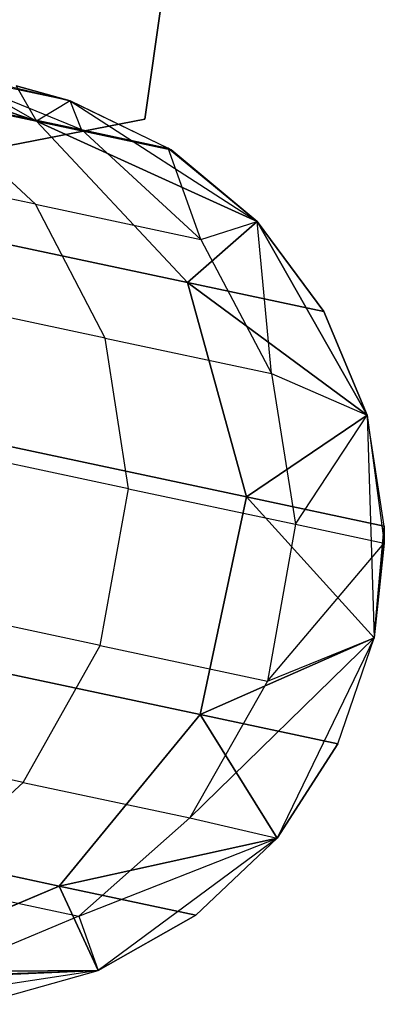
# Model space of a CAD drawing. Extents: x 0.3 to 7.1, y -3.38 to 3.38.
# Tile 287 of 394: x 6.9457 to 7.0242, y -0.7857 to -0.574. Entities that reach past the tile are written whole.
import ezdxf

# ---------------------------------------------------------------- set-up
doc = ezdxf.new("R2010")
doc.units = 0
doc.header["$LTSCALE"] = 2.54
doc.layers.get('0').update_dxf_attribs({"linetype": 'CONTINUOUS'})

# ---------------------------------------------------------------- blocks, each defined once
blk = doc.blocks.new('SINGLES_B_BB_STL')
at = {"color": 0}
for p, q in [((6.97263, -0.59546, 1.7), (7.00812, -0.34745, 1.7)), ((7.00812, -0.34745, 1.9), (6.97263, -0.59546, 1.9)), ((7.00812, -0.34745, 1.9), (6.97263, -0.59546, 1.9)), ((6.97263, -0.59546, 1.7), (7.00812, -0.34745, 1.7)), ((6.94933, -0.59586, 16.55016), (6.86296, -0.5775, 16.13981)), ((6.94933, -0.59586, 16.55016), (6.86296, -0.5775, 16.13981)), ((6.86296, -0.5775, 12.12146), (6.94933, -0.59586, 11.71111)), ((6.86296, -0.5775, 12.12146), (6.94933, -0.59586, 11.71111)), ((6.94933, -0.59586, 16.55016), (6.90452, -0.58044, 16.55685)), ((6.94933, -0.59586, 16.55016), (6.90452, -0.58044, 16.55685)), ((6.90452, -0.58044, 11.70442), (6.94933, -0.59586, 11.71111)), ((6.90452, -0.58044, 11.70442), (6.94933, -0.59586, 11.71111)), ((6.92654, -0.58438, 39.41335), (6.95661, -0.59151, 39.09119)), ((6.92654, -0.58438, 39.41335), (6.95661, -0.59151, 39.09119)), ((6.92654, -0.58438, 39.41335), (6.95905, -0.59767, 39.41739)), ((6.92654, -0.58438, 39.41335), (6.95905, -0.59767, 39.41739)), ((6.93303, -0.5865, 16.96885), (6.94933, -0.59586, 16.55016)), ((6.93303, -0.5865, 16.96885), (6.94933, -0.59586, 16.55016)), ((6.95661, -0.59151, 1.7), (6.93303, -0.5865, 11.29242)), ((6.95661, -0.59151, 1.7), (6.93303, -0.5865, 11.29242)), ((6.94498, -0.58829, 1.7), (6.95661, -0.59151, 1.7)), ((6.95661, -0.59151, 16.96885), (6.94498, -0.58829, 16.96885)), ((6.94498, -0.58829, 39.09119), (6.95661, -0.59151, 39.09119)), ((6.94498, -0.58829, 16.96885), (6.94933, -0.59586, 16.55016)), ((6.94498, -0.58829, 16.96885), (6.94933, -0.59586, 16.55016)), ((6.95661, -0.59151, 16.96885), (6.94498, -0.58829, 16.96885)), ((6.95661, -0.59151, 11.29242), (6.94498, -0.58829, 11.29242)), ((6.94498, -0.58829, 11.29242), (6.94933, -0.59586, 11.71111)), ((6.94498, -0.58829, 11.29242), (6.94933, -0.59586, 11.71111)), ((6.95661, -0.59151, 11.29242), (6.94498, -0.58829, 11.29242)), ((6.95661, -0.59151, 1.7), (6.94498, -0.58829, 11.29242)), ((6.95661, -0.59151, 1.7), (6.94498, -0.58829, 11.29242)), ((6.94498, -0.58829, 1.7), (6.95661, -0.59151, 1.7)), ((6.94498, -0.58829, 39.09119), (6.95661, -0.59151, 39.09119)), ((6.94915, -0.61372, 39.64996), (6.92387, -0.5902, 39.64402)), ((6.92387, -0.5902, 39.64402), (6.95905, -0.59767, 39.41739)), ((6.94915, -0.61372, 39.64996), (6.92387, -0.5902, 39.64402)), ((6.92387, -0.5902, 39.64402), (6.95905, -0.59767, 39.41739)), ((6.95661, -0.59151, 16.96885), (6.94933, -0.59586, 16.55016)), ((6.95661, -0.59151, 16.96885), (6.94933, -0.59586, 16.55016)), ((6.95661, -0.59151, 11.29242), (6.94933, -0.59586, 11.71111)), ((6.95661, -0.59151, 11.29242), (6.94933, -0.59586, 11.71111)), ((6.95661, -0.59151, 1.7), (6.99686, -0.61742, 1.7)), ((6.97831, -0.60202, 16.96885), (6.95661, -0.59151, 39.09119)), ((6.95661, -0.59151, 39.09119), (6.97771, -0.60164, 39.09119)), ((6.97831, -0.60202, 16.96885), (6.95661, -0.59151, 39.09119)), ((6.97831, -0.60202, 16.96885), (6.95661, -0.59151, 16.96885)), ((6.95661, -0.59151, 16.96885), (6.95661, -0.59151, 39.09119)), ((6.95661, -0.59151, 16.96885), (6.95661, -0.59151, 39.09119)), ((6.97831, -0.60202, 16.96885), (6.95661, -0.59151, 16.96885)), ((6.97831, -0.60202, 11.29242), (6.95661, -0.59151, 11.29242)), ((6.95661, -0.59151, 11.29242), (6.95661, -0.59151, 1.7)), ((6.95661, -0.59151, 11.29242), (6.95661, -0.59151, 1.7)), ((6.97831, -0.60202, 11.29242), (6.95661, -0.59151, 11.29242)), ((6.97831, -0.60202, 11.29242), (6.95661, -0.59151, 1.7)), ((6.97831, -0.60202, 11.29242), (6.95661, -0.59151, 1.7)), ((6.95661, -0.59151, 1.7), (6.99686, -0.61742, 1.7)), ((6.95905, -0.59767, 39.41739), (6.95661, -0.59151, 39.09119)), ((6.95905, -0.59767, 39.41739), (6.95661, -0.59151, 39.09119)), ((6.95661, -0.59151, 39.09119), (6.97771, -0.60164, 39.09119)), ((6.92713, -0.60431, 1.9), (6.97263, -0.59546, 1.9)), ((6.97263, -0.59546, 1.7), (6.92713, -0.60431, 1.7)), ((6.97263, -0.59546, 1.7), (6.92713, -0.60431, 1.7)), ((6.92713, -0.60431, 1.9), (6.97263, -0.59546, 1.9)), ((6.97831, -0.60202, 16.96885), (6.94933, -0.59586, 16.55016)), ((6.97831, -0.60202, 16.96885), (6.94933, -0.59586, 16.55016)), ((6.99686, -0.61742, 16.96885), (6.94933, -0.59586, 16.55016)), ((6.99686, -0.61742, 16.96885), (6.94933, -0.59586, 16.55016)), ((6.98182, -0.63057, 16.54461), (6.94933, -0.59586, 16.55016)), ((6.98182, -0.63057, 16.54461), (6.94933, -0.59586, 16.55016)), ((6.94933, -0.59586, 11.71111), (6.97831, -0.60202, 11.29242)), ((6.94933, -0.59586, 11.71111), (6.97831, -0.60202, 11.29242)), ((6.94933, -0.59586, 11.71111), (6.99686, -0.61742, 11.29242)), ((6.94933, -0.59586, 11.71111), (6.99686, -0.61742, 11.29242)), ((6.94933, -0.59586, 11.71111), (6.98182, -0.63057, 11.71666)), ((6.94933, -0.59586, 11.71111), (6.98182, -0.63057, 11.71666)), ((6.97263, -0.59546, 1.9), (6.97263, -0.59546, 1.7)), ((6.97263, -0.59546, 1.9), (6.97263, -0.59546, 1.7)), ((6.95905, -0.59767, 39.41739), (6.97771, -0.60164, 39.09119)), ((6.95905, -0.59767, 39.41739), (6.97771, -0.60164, 39.09119)), ((6.95905, -0.59767, 39.41739), (6.9847, -0.62128, 39.4209)), ((6.95905, -0.59767, 39.41739), (6.9847, -0.62128, 39.4209)), ((6.94915, -0.61372, 39.64996), (6.89545, -0.60231, 39.8753)), ((6.94915, -0.61372, 39.64996), (6.89545, -0.60231, 39.8753)), ((6.99686, -0.61742, 16.96885), (6.97771, -0.60164, 39.09119)), ((6.97771, -0.60164, 39.09119), (6.99686, -0.61742, 39.09119)), ((6.99686, -0.61742, 16.96885), (6.97771, -0.60164, 39.09119)), ((6.97831, -0.60202, 16.96885), (6.97771, -0.60164, 39.09119)), ((6.97831, -0.60202, 16.96885), (6.97771, -0.60164, 39.09119)), ((6.9847, -0.62128, 39.4209), (6.97771, -0.60164, 39.09119)), ((6.9847, -0.62128, 39.4209), (6.97771, -0.60164, 39.09119)), ((6.97771, -0.60164, 39.09119), (6.99686, -0.61742, 39.09119)), ((6.99686, -0.61742, 16.96885), (6.97831, -0.60202, 16.96885)), ((6.99686, -0.61742, 16.96885), (6.97831, -0.60202, 16.96885)), ((6.99686, -0.61742, 11.29242), (6.97831, -0.60202, 11.29242)), ((6.97831, -0.60202, 11.29242), (6.99686, -0.61742, 1.7)), ((6.97831, -0.60202, 11.29242), (6.99686, -0.61742, 1.7)), ((6.99686, -0.61742, 11.29242), (6.97831, -0.60202, 11.29242)), ((6.98182, -0.63057, 16.54461), (6.89431, -0.61196, 16.12883)), ((6.98182, -0.63057, 16.54461), (6.89431, -0.61196, 16.12883)), ((6.89431, -0.61196, 12.13244), (6.98182, -0.63057, 11.71666)), ((6.89431, -0.61196, 12.13244), (6.98182, -0.63057, 11.71666)), ((6.96412, -0.64249, 39.65411), (6.94915, -0.61372, 39.64996)), ((6.94915, -0.61372, 39.64996), (6.9847, -0.62128, 39.4209)), ((6.96412, -0.64249, 39.65411), (6.94915, -0.61372, 39.64996)), ((6.94915, -0.61372, 39.64996), (6.9847, -0.62128, 39.4209)), ((6.99686, -0.61742, 16.96885), (6.98182, -0.63057, 16.54461)), ((6.99686, -0.61742, 16.96885), (6.98182, -0.63057, 16.54461)), ((6.98182, -0.63057, 11.71666), (6.99686, -0.61742, 11.29242)), ((6.98182, -0.63057, 11.71666), (6.99686, -0.61742, 11.29242)), ((6.9847, -0.62128, 39.4209), (6.99686, -0.61742, 39.09119)), ((6.9847, -0.62128, 39.4209), (6.99686, -0.61742, 39.09119)), ((6.99686, -0.61742, 1.7), (7.02046, -0.65906, 1.7)), ((6.99686, -0.61742, 39.09119), (6.99686, -0.61742, 16.96885)), ((7.02046, -0.65906, 16.96885), (6.99686, -0.61742, 39.09119)), ((6.99686, -0.61742, 39.09119), (7.02046, -0.65906, 39.09119)), ((7.02046, -0.65906, 16.96885), (6.99686, -0.61742, 39.09119)), ((7.01119, -0.63681, 16.96885), (6.99686, -0.61742, 39.09119)), ((7.01119, -0.63681, 16.96885), (6.99686, -0.61742, 39.09119)), ((7.01119, -0.63681, 16.96885), (6.99686, -0.61742, 16.96885)), ((6.99686, -0.61742, 39.09119), (6.99686, -0.61742, 16.96885)), ((7.01119, -0.63681, 16.96885), (6.99686, -0.61742, 16.96885)), ((7.01119, -0.63681, 11.29242), (6.99686, -0.61742, 11.29242)), ((6.99686, -0.61742, 1.7), (7.01119, -0.63681, 11.29242)), ((6.99686, -0.61742, 1.7), (7.02046, -0.65906, 1.7)), ((6.99686, -0.61742, 11.29242), (6.99686, -0.61742, 1.7)), ((6.99686, -0.61742, 11.29242), (6.99686, -0.61742, 1.7)), ((7.01119, -0.63681, 11.29242), (6.99686, -0.61742, 11.29242)), ((6.99686, -0.61742, 1.7), (7.01119, -0.63681, 11.29242)), ((6.99994, -0.6501, 39.42335), (6.99686, -0.61742, 39.09119)), ((6.99994, -0.6501, 39.42335), (6.99686, -0.61742, 39.09119)), ((6.99686, -0.61742, 39.09119), (7.02046, -0.65906, 39.09119)), ((6.9847, -0.62128, 39.4209), (6.99994, -0.6501, 39.42335)), ((6.9847, -0.62128, 39.4209), (6.99994, -0.6501, 39.42335)), ((7.01119, -0.63681, 16.96885), (6.98182, -0.63057, 16.54461)), ((7.01119, -0.63681, 16.96885), (6.98182, -0.63057, 16.54461)), ((7.02046, -0.65906, 16.96885), (6.98182, -0.63057, 16.54461)), ((7.02046, -0.65906, 16.96885), (6.98182, -0.63057, 16.54461)), ((6.99455, -0.6766, 16.54148), (6.98182, -0.63057, 16.54461)), ((6.99455, -0.6766, 16.54148), (6.98182, -0.63057, 16.54461)), ((6.98182, -0.63057, 11.71666), (7.01119, -0.63681, 11.29242)), ((6.98182, -0.63057, 11.71666), (7.01119, -0.63681, 11.29242)), ((6.98182, -0.63057, 11.71666), (7.02046, -0.65906, 11.29242)), ((6.98182, -0.63057, 11.71666), (7.02046, -0.65906, 11.29242)), ((6.98182, -0.63057, 11.71666), (6.99455, -0.6766, 11.71979)), ((6.98182, -0.63057, 11.71666), (6.99455, -0.6766, 11.71979)), ((6.96412, -0.64249, 39.65411), (6.91002, -0.63099, 39.88112)), ((6.96412, -0.64249, 39.65411), (6.91002, -0.63099, 39.88112)), ((7.02046, -0.65906, 16.96885), (7.01119, -0.63681, 16.96885)), ((7.02046, -0.65906, 16.96885), (7.01119, -0.63681, 16.96885)), ((7.02046, -0.65906, 11.29242), (7.01119, -0.63681, 11.29242)), ((7.01119, -0.63681, 11.29242), (7.02046, -0.65906, 1.7)), ((7.01119, -0.63681, 11.29242), (7.02046, -0.65906, 1.7)), ((7.02046, -0.65906, 11.29242), (7.01119, -0.63681, 11.29242)), ((6.96913, -0.67489, 39.65645), (6.96412, -0.64249, 39.65411)), ((6.96412, -0.64249, 39.65411), (6.99994, -0.6501, 39.42335)), ((6.96913, -0.67489, 39.65645), (6.96412, -0.64249, 39.65411)), ((6.96412, -0.64249, 39.65411), (6.99994, -0.6501, 39.42335)), ((6.99994, -0.6501, 39.42335), (7.02046, -0.65906, 39.09119)), ((6.99994, -0.6501, 39.42335), (7.02046, -0.65906, 39.09119)), ((6.99994, -0.6501, 39.42335), (7.0051, -0.68253, 39.42473)), ((6.99994, -0.6501, 39.42335), (7.0051, -0.68253, 39.42473)), ((6.99455, -0.6766, 16.54148), (6.90639, -0.65786, 16.12262)), ((6.99455, -0.6766, 16.54148), (6.90639, -0.65786, 16.12262)), ((6.90639, -0.65786, 12.13865), (6.99455, -0.6766, 11.71979)), ((6.90639, -0.65786, 12.13865), (6.99455, -0.6766, 11.71979)), ((7.02046, -0.65906, 16.96885), (6.99455, -0.6766, 16.54148)), ((7.02046, -0.65906, 16.96885), (6.99455, -0.6766, 16.54148)), ((6.99455, -0.6766, 11.71979), (7.02046, -0.65906, 11.29242)), ((6.99455, -0.6766, 11.71979), (7.02046, -0.65906, 11.29242)), ((7.0051, -0.68253, 39.42473), (7.02046, -0.65906, 39.09119)), ((7.0051, -0.68253, 39.42473), (7.02046, -0.65906, 39.09119)), ((7.02046, -0.65906, 1.7), (7.022, -0.7069, 1.7)), ((7.02413, -0.68289, 16.96885), (7.02046, -0.65906, 39.09119)), ((7.02046, -0.65906, 39.09119), (7.02418, -0.68659, 39.09119)), ((7.02413, -0.68289, 16.96885), (7.02046, -0.65906, 39.09119)), ((7.02413, -0.68289, 16.96885), (7.02046, -0.65906, 16.96885)), ((7.02046, -0.65906, 16.96885), (7.02046, -0.65906, 39.09119)), ((7.02046, -0.65906, 16.96885), (7.02046, -0.65906, 39.09119)), ((7.02413, -0.68289, 16.96885), (7.02046, -0.65906, 16.96885)), ((7.02413, -0.68289, 11.29242), (7.02046, -0.65906, 11.29242)), ((7.02046, -0.65906, 11.29242), (7.02046, -0.65906, 1.7)), ((7.02046, -0.65906, 11.29242), (7.02046, -0.65906, 1.7)), ((7.02046, -0.65906, 11.29242), (7.022, -0.7069, 1.7)), ((7.02046, -0.65906, 1.7), (7.022, -0.7069, 1.7)), ((7.02413, -0.68289, 11.29242), (7.02046, -0.65906, 11.29242)), ((7.02046, -0.65906, 11.29242), (7.022, -0.7069, 1.7)), ((7.02046, -0.65906, 39.09119), (7.02418, -0.68659, 39.09119)), ((6.96913, -0.67489, 39.65645), (6.91481, -0.66334, 39.8844)), ((6.96913, -0.67489, 39.65645), (6.91481, -0.66334, 39.8844)), ((6.96309, -0.70859, 39.65667), (6.96913, -0.67489, 39.65645)), ((6.96309, -0.70859, 39.65667), (6.96913, -0.67489, 39.65645)), ((6.96913, -0.67489, 39.65645), (7.0051, -0.68253, 39.42473)), ((6.96913, -0.67489, 39.65645), (7.0051, -0.68253, 39.42473)), ((6.9846, -0.72342, 16.54148), (6.99455, -0.6766, 16.54148)), ((6.9846, -0.72342, 16.54148), (6.99455, -0.6766, 16.54148)), ((6.99455, -0.6766, 11.71979), (6.9846, -0.72342, 11.71979)), ((6.99455, -0.6766, 11.71979), (6.9846, -0.72342, 11.71979)), ((7.02413, -0.68289, 16.96885), (6.99455, -0.6766, 16.54148)), ((7.02413, -0.68289, 16.96885), (6.99455, -0.6766, 16.54148)), ((7.022, -0.7069, 16.96885), (6.99455, -0.6766, 16.54148)), ((7.022, -0.7069, 16.96885), (6.99455, -0.6766, 16.54148)), ((6.99455, -0.6766, 11.71979), (7.02413, -0.68289, 11.29242)), ((6.99455, -0.6766, 11.71979), (7.02413, -0.68289, 11.29242)), ((6.99455, -0.6766, 11.71979), (7.022, -0.7069, 11.29242)), ((6.99455, -0.6766, 11.71979), (7.022, -0.7069, 11.29242)), ((7.0051, -0.68253, 39.42473), (6.99907, -0.71624, 39.42486)), ((7.0051, -0.68253, 39.42473), (6.99907, -0.71624, 39.42486)), ((7.0051, -0.68253, 39.42473), (7.02418, -0.68659, 39.09119)), ((7.0051, -0.68253, 39.42473), (7.02418, -0.68659, 39.09119)), ((7.022, -0.7069, 16.96885), (7.02413, -0.68289, 16.96885)), ((7.022, -0.7069, 16.96885), (7.02413, -0.68289, 16.96885)), ((7.022, -0.7069, 11.29242), (7.02413, -0.68289, 11.29242)), ((7.02413, -0.68289, 11.29242), (7.022, -0.7069, 1.7)), ((7.02413, -0.68289, 11.29242), (7.022, -0.7069, 1.7)), ((7.022, -0.7069, 11.29242), (7.02413, -0.68289, 11.29242)), ((7.02413, -0.68289, 16.96885), (7.02418, -0.68659, 39.09119)), ((7.02413, -0.68289, 16.96885), (7.02418, -0.68659, 39.09119)), ((6.99907, -0.71624, 39.42486), (7.02418, -0.68659, 39.09119)), ((6.99907, -0.71624, 39.42486), (7.02418, -0.68659, 39.09119)), ((7.022, -0.7069, 16.96885), (7.02418, -0.68659, 39.09119)), ((7.02418, -0.68659, 39.09119), (7.022, -0.7069, 39.09119)), ((7.022, -0.7069, 16.96885), (7.02418, -0.68659, 39.09119)), ((7.02418, -0.68659, 39.09119), (7.022, -0.7069, 39.09119)), ((6.96309, -0.70859, 39.65667), (6.90875, -0.69704, 39.8847)), ((6.96309, -0.70859, 39.65667), (6.90875, -0.69704, 39.8847)), ((6.9846, -0.72342, 16.54148), (6.89644, -0.70468, 16.12262)), ((6.9846, -0.72342, 16.54148), (6.89644, -0.70468, 16.12262)), ((6.89644, -0.70468, 12.13865), (6.9846, -0.72342, 11.71979)), ((6.89644, -0.70468, 12.13865), (6.9846, -0.72342, 11.71979)), ((6.98236, -0.74564, 39.42366), (7.022, -0.7069, 39.09119)), ((6.98236, -0.74564, 39.42366), (7.022, -0.7069, 39.09119)), ((7.022, -0.7069, 16.96885), (6.9846, -0.72342, 16.54148)), ((7.022, -0.7069, 16.96885), (6.9846, -0.72342, 16.54148)), ((6.9846, -0.72342, 11.71979), (7.022, -0.7069, 11.29242)), ((6.9846, -0.72342, 11.71979), (7.022, -0.7069, 11.29242)), ((6.99907, -0.71624, 39.42486), (7.022, -0.7069, 39.09119)), ((6.99907, -0.71624, 39.42486), (7.022, -0.7069, 39.09119)), ((7.022, -0.7069, 1.7), (7.00113, -0.74998, 1.7)), ((7.022, -0.7069, 39.09119), (7.00113, -0.74998, 39.09119)), ((7.022, -0.7069, 11.29242), (7.00113, -0.74998, 1.7)), ((7.022, -0.7069, 1.7), (7.00113, -0.74998, 1.7)), ((7.022, -0.7069, 11.29242), (7.00113, -0.74998, 1.7)), ((7.022, -0.7069, 39.09119), (7.00113, -0.74998, 39.09119)), ((7.01418, -0.7297, 16.96885), (7.022, -0.7069, 39.09119)), ((7.01418, -0.7297, 16.96885), (7.022, -0.7069, 39.09119)), ((7.01418, -0.7297, 16.96885), (7.022, -0.7069, 16.96885)), ((7.01418, -0.7297, 16.96885), (7.022, -0.7069, 16.96885)), ((7.01418, -0.7297, 11.29242), (7.022, -0.7069, 11.29242)), ((7.01418, -0.7297, 11.29242), (7.022, -0.7069, 11.29242)), ((7.022, -0.7069, 16.96885), (7.022, -0.7069, 39.09119)), ((7.022, -0.7069, 16.96885), (7.022, -0.7069, 39.09119)), ((7.022, -0.7069, 11.29242), (7.022, -0.7069, 1.7)), ((7.022, -0.7069, 11.29242), (7.022, -0.7069, 1.7)), ((6.94651, -0.73802, 39.65464), (6.96309, -0.70859, 39.65667)), ((6.94651, -0.73802, 39.65464), (6.96309, -0.70859, 39.65667)), ((6.96309, -0.70859, 39.65667), (6.99907, -0.71624, 39.42486)), ((6.96309, -0.70859, 39.65667), (6.99907, -0.71624, 39.42486)), ((6.99907, -0.71624, 39.42486), (6.98236, -0.74564, 39.42366)), ((6.99907, -0.71624, 39.42486), (6.98236, -0.74564, 39.42366)), ((6.95425, -0.76029, 16.54461), (6.9846, -0.72342, 16.54148)), ((6.95425, -0.76029, 16.54461), (6.9846, -0.72342, 16.54148)), ((6.9846, -0.72342, 11.71979), (6.95425, -0.76029, 11.71666)), ((6.9846, -0.72342, 11.71979), (6.95425, -0.76029, 11.71666)), ((7.01418, -0.7297, 16.96885), (6.9846, -0.72342, 16.54148)), ((7.01418, -0.7297, 16.96885), (6.9846, -0.72342, 16.54148)), ((7.00113, -0.74998, 16.96885), (6.9846, -0.72342, 16.54148)), ((7.00113, -0.74998, 16.96885), (6.9846, -0.72342, 16.54148)), ((6.9846, -0.72342, 11.71979), (7.01418, -0.7297, 11.29242)), ((6.9846, -0.72342, 11.71979), (7.01418, -0.7297, 11.29242)), ((6.9846, -0.72342, 11.71979), (7.00113, -0.74998, 11.29242)), ((6.9846, -0.72342, 11.71979), (7.00113, -0.74998, 11.29242)), ((6.94651, -0.73802, 39.65464), (6.89236, -0.72651, 39.88186)), ((6.94651, -0.73802, 39.65464), (6.89236, -0.72651, 39.88186)), ((7.00113, -0.74998, 16.96885), (7.01418, -0.7297, 16.96885)), ((7.01418, -0.7297, 16.96885), (7.00113, -0.74998, 39.09119)), ((7.01418, -0.7297, 16.96885), (7.00113, -0.74998, 39.09119)), ((7.00113, -0.74998, 16.96885), (7.01418, -0.7297, 16.96885)), ((7.00113, -0.74998, 11.29242), (7.01418, -0.7297, 11.29242)), ((7.01418, -0.7297, 11.29242), (7.00113, -0.74998, 1.7)), ((7.01418, -0.7297, 11.29242), (7.00113, -0.74998, 1.7)), ((7.00113, -0.74998, 11.29242), (7.01418, -0.7297, 11.29242)), ((6.92286, -0.75921, 39.65088), (6.94651, -0.73802, 39.65464)), ((6.92286, -0.75921, 39.65088), (6.94651, -0.73802, 39.65464)), ((6.94651, -0.73802, 39.65464), (6.98236, -0.74564, 39.42366)), ((6.94651, -0.73802, 39.65464), (6.98236, -0.74564, 39.42366)), ((6.95425, -0.76029, 16.54461), (6.86674, -0.74169, 16.12883)), ((6.95425, -0.76029, 16.54461), (6.86674, -0.74169, 16.12883)), ((6.86674, -0.74169, 12.13244), (6.95425, -0.76029, 11.71666)), ((6.86674, -0.74169, 12.13244), (6.95425, -0.76029, 11.71666)), ((6.98236, -0.74564, 39.42366), (6.95847, -0.76678, 39.42144)), ((6.98236, -0.74564, 39.42366), (6.95847, -0.76678, 39.42144)), ((6.98236, -0.74564, 39.42366), (7.00113, -0.74998, 39.09119)), ((6.98236, -0.74564, 39.42366), (7.00113, -0.74998, 39.09119)), ((7.00113, -0.74998, 16.96885), (6.95425, -0.76029, 16.54461)), ((7.00113, -0.74998, 16.96885), (6.95425, -0.76029, 16.54461)), ((6.95425, -0.76029, 11.71666), (7.00113, -0.74998, 11.29242)), ((6.95425, -0.76029, 11.71666), (7.00113, -0.74998, 11.29242)), ((6.95847, -0.76678, 39.42144), (7.00113, -0.74998, 39.09119)), ((6.95847, -0.76678, 39.42144), (7.00113, -0.74998, 39.09119)), ((7.00113, -0.74998, 1.7), (6.96264, -0.77842, 1.7)), ((7.00113, -0.74998, 39.09119), (6.96264, -0.77842, 39.09119)), ((7.00113, -0.74998, 1.7), (6.96264, -0.77842, 1.7)), ((7.00113, -0.74998, 11.29242), (6.96264, -0.77842, 1.7)), ((7.00113, -0.74998, 11.29242), (6.96264, -0.77842, 1.7)), ((7.00113, -0.74998, 39.09119), (6.96264, -0.77842, 39.09119)), ((6.98361, -0.76653, 16.96885), (7.00113, -0.74998, 39.09119)), ((6.98361, -0.76653, 16.96885), (7.00113, -0.74998, 16.96885)), ((6.98361, -0.76653, 16.96885), (7.00113, -0.74998, 39.09119)), ((6.98361, -0.76653, 16.96885), (7.00113, -0.74998, 16.96885)), ((6.98361, -0.76653, 11.29242), (7.00113, -0.74998, 11.29242)), ((6.98361, -0.76653, 11.29242), (7.00113, -0.74998, 11.29242)), ((7.00113, -0.74998, 16.96885), (7.00113, -0.74998, 39.09119)), ((7.00113, -0.74998, 16.96885), (7.00113, -0.74998, 39.09119)), ((7.00113, -0.74998, 1.7), (7.00113, -0.74998, 11.29242)), ((7.00113, -0.74998, 1.7), (7.00113, -0.74998, 11.29242)), ((6.92286, -0.75921, 39.65088), (6.95847, -0.76678, 39.42144)), ((6.92286, -0.75921, 39.65088), (6.95847, -0.76678, 39.42144)), ((6.91045, -0.77878, 16.55016), (6.95425, -0.76029, 16.54461)), ((6.91045, -0.77878, 16.55016), (6.95425, -0.76029, 16.54461)), ((6.95425, -0.76029, 11.71666), (6.91045, -0.77878, 11.71111)), ((6.95425, -0.76029, 11.71666), (6.91045, -0.77878, 11.71111)), ((6.98361, -0.76653, 16.96885), (6.95425, -0.76029, 16.54461)), ((6.98361, -0.76653, 16.96885), (6.95425, -0.76029, 16.54461)), ((6.96264, -0.77842, 16.96885), (6.95425, -0.76029, 16.54461)), ((6.96264, -0.77842, 16.96885), (6.95425, -0.76029, 16.54461)), ((6.95425, -0.76029, 11.71666), (6.98361, -0.76653, 11.29242)), ((6.95425, -0.76029, 11.71666), (6.98361, -0.76653, 11.29242)), ((6.95425, -0.76029, 11.71666), (6.96264, -0.77842, 11.29242)), ((6.95425, -0.76029, 11.71666), (6.96264, -0.77842, 11.29242)), ((6.95847, -0.76678, 39.42144), (6.92773, -0.77962, 39.41823)), ((6.95847, -0.76678, 39.42144), (6.92773, -0.77962, 39.41823)), ((6.95847, -0.76678, 39.42144), (6.96264, -0.77842, 39.09119)), ((6.95847, -0.76678, 39.42144), (6.96264, -0.77842, 39.09119)), ((6.96264, -0.77842, 16.96885), (6.98361, -0.76653, 16.96885)), ((6.98361, -0.76653, 16.96885), (6.96264, -0.77842, 39.09119)), ((6.98361, -0.76653, 16.96885), (6.96264, -0.77842, 39.09119)), ((6.96264, -0.77842, 16.96885), (6.98361, -0.76653, 16.96885)), ((6.96264, -0.77842, 11.29242), (6.98361, -0.76653, 11.29242)), ((6.98361, -0.76653, 11.29242), (6.96264, -0.77842, 1.7)), ((6.98361, -0.76653, 11.29242), (6.96264, -0.77842, 1.7)), ((6.96264, -0.77842, 11.29242), (6.98361, -0.76653, 11.29242)), ((6.8943, -0.78153, 39.41445), (6.96264, -0.77842, 39.09119)), ((6.8943, -0.78153, 39.41445), (6.96264, -0.77842, 39.09119)), ((6.96264, -0.77842, 16.96885), (6.91045, -0.77878, 16.55016)), ((6.96264, -0.77842, 16.96885), (6.91045, -0.77878, 16.55016)), ((6.91045, -0.77878, 11.71111), (6.96264, -0.77842, 11.29242)), ((6.91045, -0.77878, 11.71111), (6.96264, -0.77842, 11.29242)), ((6.96264, -0.77842, 1.7), (6.91534, -0.78572, 1.7)), ((6.96264, -0.77842, 39.09119), (6.91534, -0.78572, 39.09119)), ((6.96264, -0.77842, 11.29242), (6.91534, -0.78572, 1.7)), ((6.96264, -0.77842, 1.7), (6.91534, -0.78572, 1.7)), ((6.96264, -0.77842, 11.29242), (6.91534, -0.78572, 1.7)), ((6.96264, -0.77842, 39.09119), (6.91534, -0.78572, 39.09119)), ((6.92773, -0.77962, 39.41823), (6.96264, -0.77842, 39.09119)), ((6.92773, -0.77962, 39.41823), (6.96264, -0.77842, 39.09119)), ((6.93943, -0.78494, 16.96885), (6.96264, -0.77842, 39.09119)), ((6.93943, -0.78494, 16.96885), (6.96264, -0.77842, 16.96885)), ((6.93943, -0.78494, 16.96885), (6.96264, -0.77842, 39.09119)), ((6.93943, -0.78494, 16.96885), (6.96264, -0.77842, 16.96885)), ((6.93943, -0.78494, 11.29242), (6.96264, -0.77842, 11.29242)), ((6.93943, -0.78494, 11.29242), (6.96264, -0.77842, 11.29242)), ((6.96264, -0.77842, 16.96885), (6.96264, -0.77842, 39.09119)), ((6.96264, -0.77842, 16.96885), (6.96264, -0.77842, 39.09119)), ((6.96264, -0.77842, 11.29242), (6.96264, -0.77842, 1.7)), ((6.96264, -0.77842, 11.29242), (6.96264, -0.77842, 1.7))]:
    blk.add_line(p, q, dxfattribs=at)

msp = doc.modelspace()

# ---------------------------------------------------------------- block references
at = {"color": 0}
msp.add_blockref('SINGLES_B_BB_STL', (0, 0), dxfattribs=at)

doc.saveas('drawing.dxf')
